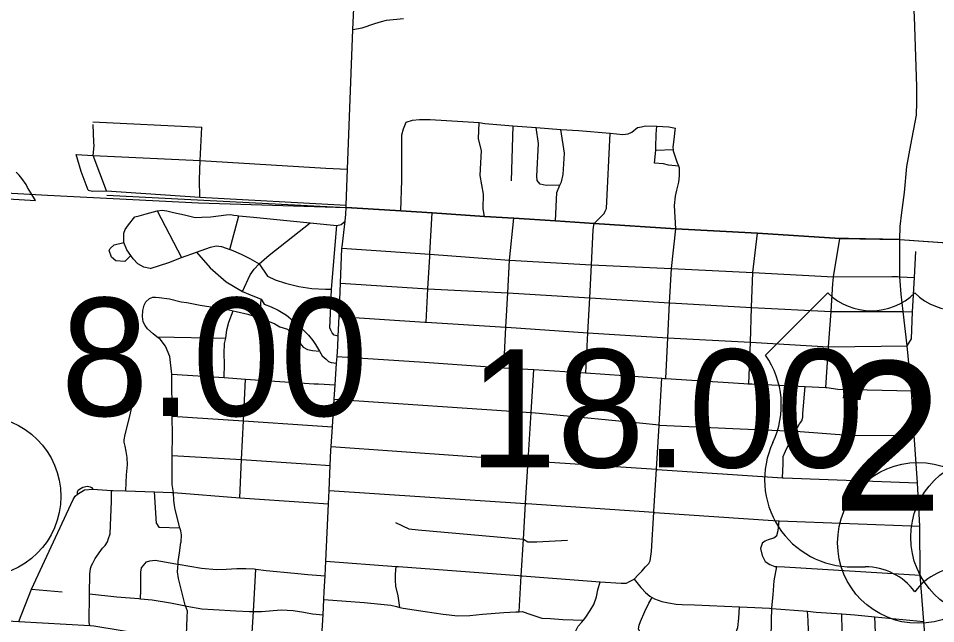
# Model space of a CAD drawing. Extents: x 1729596 to 1934326, y 644115 to 911751.
# Drawn here: x 1820031 to 1828580, y 747751 to 753392 of the extents above; entities that cross this region are included whole.
import ezdxf

# ---------------------------------------------------------------- set-up
doc = ezdxf.new("R2010")
doc.units = 0
for name, color, linetype in [('Default', 7, 'Continuous'), ('GM_X_City_Street', 7, 'Continuous'), ('GM_X_Corporation', 7, 'Continuous'), ('GM_X_Township', 7, 'Continuous'), ('GM_X_US_Route', 7, 'Continuous'), ('GM_X_US_Shield', 7, 'Continuous')]:
    doc.layers.add(name, color=color, linetype=linetype)

msp = doc.modelspace()

# ---------------------------------------------------------------- linework, layer by layer
at = {"layer": 'Default'}
for centre in [(1819676.1, 748937.2), (1829097.9, 748555.3), (1828416.6, 748503.7)]:
    msp.add_circle(centre, 750, dxfattribs=at)
at = {"layer": 'GM_X_City_Street'}
for points in [[(1828245.2, 751332.1), (1828250.9, 751451.2), (1828264.1, 751583.1), (1828289.8, 751768.7), (1828312.4, 752011.4), (1828350.3, 752213.5), (1828400.9, 752489.7), (1828406.1, 752609.9), (1828405.5, 752758.3), (1828383.5, 753407.9), (1828345.7, 754077.8), (1828312.7, 754829.7), (1828297.7, 755150.7), (1828274.3, 755653.8), (1828268.5, 755728.8), (1828242.1, 756072.3)], [(1823149.3, 753288.6), (1823234.4, 753304.8), (1823352.6, 753344.2), (1823414.7, 753362), (1823415.6, 753362.2)], [(1823415.6, 753362.2), (1823463, 753375.8), (1823620.6, 753391.5)], [(1820724.4, 752428.4), (1821742.1, 752377.8)], [(1820734.3, 752236.9), (1820726.8, 752402.4)], [(1821721.4, 751726.2), (1821719.1, 751887.3), (1821726, 752066.9), (1821742.1, 752377.8)], [(1823596.5, 751597), (1823604.7, 751884.3), (1823604.8, 752306.7), (1823619.5, 752363.2), (1823644.1, 752424.5), (1823702.9, 752444.2)], [(1823702.9, 752444.2), (1823771.1, 752450.7), (1823791.8, 752450.7)], [(1823791.8, 752450.7), (1823793, 752450.7), (1823867.5, 752450.7), (1824325.9, 752420.3)], [(1824375.7, 751546.8), (1824361.7, 751618), (1824365.1, 751752.3), (1824334.9, 751927), (1824347.3, 752159.5), (1824320.4, 752268), (1824325.9, 752420.3)], [(1824325.9, 752420.3), (1824379.9, 752411.8), (1824640.1, 752391.2), (1824855.7, 752375.1), (1825087.9, 752357.7), (1825250.3, 752345.6)], [(1824640.1, 752391.2), (1824624.2, 751876.7)], [(1825076.7, 751837.3), (1824951.7, 751835.9), (1824893.2, 751848.2), (1824867.4, 751882.1), (1824862, 751921.5), (1824879.7, 752227.3), (1824855.7, 752375.1)], [(1825250.3, 752345.6), (1825545.8, 752323.5), (1825663.7, 752309.7), (1825713.8, 752317.3), (1825747.9, 752331), (1825802.4, 752374.6), (1825838.5, 752380.3), (1825874.6, 752390), (1825980.6, 752386.1), (1826094.7, 752382), (1826154.6, 752369.4)], [(1826185.3, 752015.6), (1826089.6, 752023.4), (1826043.5, 752035.3), (1825961.4, 752043), (1825971.1, 752165.2), (1825973, 752189.4), (1825976.7, 752313.8), (1825980.6, 752386.1)], [(1826066, 750035.3), (1826084.9, 750413.2), (1826101.1, 750740), (1826117.1, 751060.5), (1826159.6, 751431.9), (1826147.2, 751649.6), (1826154.1, 751733.8), (1826168.6, 751789.8), (1826187.4, 751865.8), (1826194, 751923.9), (1826192.8, 751996.1), (1826185.3, 752015.6), (1826171.3, 752052.4), (1826138.4, 752155), (1826136.7, 752170.5), (1826134.7, 752189.1), (1826145.8, 752291.3), (1826152.4, 752351.3), (1826154.6, 752369.4)], [(1825038.6, 751504.1), (1825050.8, 751768), (1825076.7, 751837.3), (1825094.3, 751868.5), (1825107.9, 751937.8), (1825121.5, 752134.9), (1825087.9, 752357.7)], [(1825394.1, 751466), (1825396, 751481.1), (1825490, 751573.5), (1825500.2, 751595.4), (1825512.5, 751619.4), (1825545.8, 752323.5)], [(1820851, 751783.7), (1820729, 752113), (1820735.9, 752203.2), (1820734.3, 752236.9)], [(1820682.9, 751790.6), (1820653, 751866.6), (1820616.1, 751965.6), (1820570.1, 752124.5)], [(1820570.1, 752124.5), (1820729, 752113), (1821726, 752066.9), (1822895.9, 751996.4), (1823099.1, 751987.9)], [(1825971.1, 752165.2), (1826136.7, 752170.5)], [(1820682.9, 751790.6), (1820722, 751781.4), (1820851, 751783.7), (1821721.4, 751726.2), (1823085.9, 751652.1)], [(1820855.1, 751745.4), (1823087.4, 751629.8)], [(1821115.2, 751542.1), (1821156.2, 751552.4), (1821222.5, 751569.2), (1821326.1, 751597.2), (1821370, 751603.7), (1821413.9, 751598.2), (1821478.2, 751584), (1821579.2, 751559.8), (1821678.5, 751537.4), (1821742.4, 751538.3), (1821824.4, 751542.6), (1821967.8, 751559.8), (1822006.7, 751563.3), (1822040.3, 751559), (1822070.7, 751554.2)], [(1822854.5, 747537.2), (1822870.6, 747834.2), (1822878.2, 747975.4), (1822882.1, 748049), (1822889, 748194.9), (1822895.5, 748333.7), (1822920.5, 748866.4), (1822926.5, 748992.8), (1822937.4, 749225.2), (1822944.1, 749367.6), (1822946.3, 749401.3), (1822958.4, 749585.4), (1822975.4, 749842.6), (1822984.2, 749976.7), (1822997.5, 750178.6), (1823001.6, 750239.7), (1823007.9, 750335.4), (1823011.9, 750429.5), (1823019.7, 750612.3), (1823033, 750922.7), (1823046.9, 751249.4), (1823047.5, 751261.3), (1823077, 751502.1), (1823082.2, 751566), (1823087.4, 751629.8)], [(1821260.8, 751059.4), (1821199.2, 751072.5), (1821145, 751104.2), (1821100.2, 751150.9), (1821079.7, 751180.8), (1821040.5, 751234.9), (1821014.3, 751304), (1821015.3, 751389), (1821025.5, 751423.6), (1821058.2, 751469.3), (1821115.2, 751542.1)], [(1821326.1, 751597.2), (1821550.2, 751164)], [(1822002.1, 751238.7), (1822084.3, 751552.1)], [(1822070.7, 751554.2), (1822084.3, 751552.1), (1822223.4, 751538.3)], [(1822223.4, 751538.3), (1822750.5, 751485.9), (1822999.8, 751462.1), (1823038.4, 751469.6), (1823077, 751502.1)], [(1823866.4, 751203), (1823886.7, 751578.3)], [(1824554.6, 750134.5), (1824575.5, 750513.5), (1824593.1, 750833.9), (1824609.9, 751138.3), (1824647.7, 751529.3)], [(1822118.7, 750848), (1822192.6, 751003.4), (1822230, 751053.8), (1822274.8, 751104.2), (1822368.1, 751184.6), (1822750.5, 751485.9)], [(1823011.9, 750429.5), (1822974.7, 750439.8), (1822957, 750462), (1822943.2, 750486.2), (1822935.4, 750508.3), (1822943.5, 750708.8), (1822950, 750867.1), (1822999.8, 751462.1)], [(1825320.8, 750087), (1825339.8, 750462), (1825356.3, 750786.9), (1825371.9, 751095.4), (1825388.3, 751420), (1825394.1, 751466)], [(1826838.9, 749986.7), (1826853.4, 750374.1), (1826865.5, 750696.6), (1826877.8, 751023.3), (1826920.5, 751391.6)], [(1821079.7, 751180.8), (1821023.7, 751124.8), (1820939.6, 751132.3), (1820900.4, 751167.7), (1820876.1, 751227.5), (1820885.1, 751248.8), (1820924.7, 751281.6), (1821014.3, 751304)], [(1821260.8, 751059.4), (1821432.6, 751117.3), (1821550.2, 751164), (1821691, 751212.4), (1821821, 751261.1), (1821875.2, 751272.3), (1821923.7, 751264.8), (1821966.7, 751249.9), (1822002.1, 751238.7), (1822014.2, 751233.6)], [(1827624.5, 750947.3), (1827627.1, 750984.5), (1827686.9, 751341.7)], [(1828245.2, 751332.1), (1828858.9, 751289.1)], [(1821691, 751212.4), (1821817.3, 751066.9), (1821966.7, 750936.2), (1822118.7, 750848), (1822177.7, 750820.4), (1822293.4, 750775.6), (1822323.3, 750728.5), (1822387.1, 750703.9), (1822452.8, 750671.2), (1822530.4, 750626.4), (1822587.9, 750577.7), (1822637.4, 750529.1), (1822679.1, 750494.7), (1822734.6, 750440), (1822774.1, 750389.5), (1822799.7, 750351.2), (1822829.3, 750306.8), (1822837.8, 750291.9), (1822862.7, 750248.4), (1822898.4, 750216), (1822922.2, 750193.7), (1822946.1, 750185.4), (1822997.5, 750178.6)], [(1822014.2, 751233.6), (1822108.6, 751193.9), (1822187, 751152.8), (1822274.8, 751104.2), (1822354, 750990.9), (1822425.7, 750954.1), (1822521.4, 750923.2), (1822645.2, 750894), (1822767.1, 750874.8), (1822893.1, 750867.6), (1822950, 750867.1)], [(1823046.9, 751249.4), (1823865.9, 751193.7), (1824604.9, 751138.6), (1824609.9, 751138.3), (1825371.9, 751095.4), (1826117.1, 751060.5), (1826877.8, 751023.3), (1827627.1, 750984.5), (1827629.3, 750984.3), (1828170.5, 750986.8), (1828225.6, 750984.8)], [(1823830.5, 750559.7), (1823847.9, 750870.9), (1823864.8, 751172.7), (1823865.9, 751193.7), (1823866.4, 751203)], [(1828316, 750339.3), (1828355.7, 750405.8), (1828364.4, 750655.7), (1828382.8, 750977), (1828394.6, 751219)], [(1823033, 750922.7), (1823847.9, 750870.9), (1824593.1, 750833.9), (1824593.8, 750833.9), (1825356.3, 750786.9), (1825359.8, 750786.7), (1826101.1, 750740), (1826105.8, 750739.7), (1826865.5, 750696.6), (1827605, 750659.9), (1827607.9, 750659.7), (1828277.7, 750659.9), (1828364.4, 750655.7)], [(1827556.8, 749950.8), (1827582.6, 750331.2), (1827605, 750659.9), (1827622.7, 750920.5), (1827624.5, 750947.3)], [(1828225.6, 750984.8), (1828247.7, 750984), (1828382.8, 750977)], [(1821476.1, 748972), (1821465.5, 749048.3), (1821463.5, 749244.8), (1821464.3, 749319), (1821466.2, 749503.5), (1821464.9, 749685.8), (1821462, 750074.9), (1821443.7, 750241.4), (1821402.7, 750336.1), (1821351.3, 750400.7), (1821320.3, 750425.5), (1821287.8, 750451.4), (1821234.3, 750500), (1821212.5, 750528.3), (1821192.9, 750562.6), (1821187.4, 750612.7), (1821190, 750670.8), (1821202.5, 750718.9), (1821218.8, 750748.8), (1821253.1, 750780.6), (1821285.3, 750794.3)], [(1821285.3, 750794.3), (1821309.3, 750794), (1821343.3, 750789.7), (1821439.2, 750778.8), (1821547, 750751.7), (1821601, 750743.2), (1821724.8, 750720.1), (1821864.7, 750698.7), (1821978.6, 750679.6), (1822031.7, 750666.1), (1822060.4, 750658.8), (1822170.2, 750635.7), (1822268, 750602.7), (1822280.7, 750598.6), (1822331.8, 750582.1), (1822421.5, 750545.2), (1822469.2, 750518.7), (1822539, 750494), (1822584.6, 750451.5), (1822622.1, 750403), (1822657.7, 750360.5), (1822685.4, 750328.2), (1822725.2, 750305.8), (1822773.1, 750295.3), (1822837.8, 750291.9)], [(1822280.7, 750598.6), (1822293.4, 750775.6)], [(1821947.9, 750045.5), (1821951.3, 750168.6), (1821948.3, 750268.9), (1821951.3, 750361.1), (1821964.1, 750411.4), (1821972.6, 750489.2), (1821991.3, 750559.2), (1822031.7, 750666.1)], [(1823019.7, 750612.3), (1823820.5, 750560.3), (1823830.5, 750559.7), (1824575.5, 750513.5), (1824580.5, 750513.2), (1825339.8, 750462), (1826084.9, 750413.2), (1826853.4, 750374.1), (1827582.6, 750331.2), (1827584.5, 750331.1), (1828316, 750339.3)], [(1821320.3, 750425.5), (1821964.1, 750411.4)], [(1823001.6, 750239.7), (1823814.7, 750187.4), (1824554.6, 750134.5), (1824834.7, 750118), (1825316.6, 750087.3), (1825320.8, 750087), (1826028.7, 750037.8), (1826046.5, 750036.5), (1826066, 750035.3), (1826792.2, 749989.5), (1826828.5, 749987.2), (1826838.9, 749986.7), (1826867.7, 749985.2)], [(1821462, 750074.9), (1821947.9, 750045.5), (1822147.9, 750030.5), (1822786.8, 749986.6), (1822826.6, 749984.6)], [(1824697.7, 747861.4), (1824718, 748196.3), (1824738.8, 748538.9), (1824759, 748871.1), (1824783.2, 749269.8), (1824810.5, 749719.5), (1824834.7, 750118)], [(1822094.6, 748923.9), (1822111.8, 749281), (1822129.2, 749641.1), (1822147.9, 750030.5)], [(1822826.6, 749984.6), (1822826.7, 749984.6), (1822984.2, 749976.7)], [(1825769.1, 748166.3), (1825807.6, 748204.3), (1825842, 748240), (1825876.4, 748279.8), (1825906.8, 748311.6), (1825919, 748335.6), (1825931.9, 748421.7), (1825953.2, 748788.5), (1825953.8, 748798.3), (1825977.4, 749189.1), (1826002, 749597.8), (1826002.3, 749602.4), (1826028.7, 750037.8)], [(1826867.7, 749985.2), (1827363, 749960.5), (1827556.8, 749950.8), (1827566.6, 749950.3), (1827668.5, 749935.3), (1828355.3, 749919.8)], [(1827276.8, 749546.1), (1827284.4, 749560), (1827294.1, 749579.5), (1827311, 749613.8), (1827333.3, 749641.7), (1827341.6, 749675.7), (1827342, 749709.8), (1827363, 749960.5)], [(1822975.4, 749842.6), (1824810.5, 749719.5), (1824816.5, 749719.1), (1824984.4, 749703.5), (1825820.1, 749621.6), (1826002.3, 749602.4), (1826008, 749601.8), (1826758.2, 749566.8), (1827276.8, 749546.1), (1827808.2, 749505), (1828380, 749508)], [(1821032.1, 748988), (1821039.8, 749137.3), (1821047.6, 749229.5), (1821043.4, 749299.7), (1821035.2, 749353.8), (1821025.1, 749405.9), (1821017, 749442), (1821016.9, 749464), (1821026.8, 749512.2), (1821054.6, 749622.5), (1821076.3, 749712.9), (1821088.2, 749769)], [(1821464.9, 749685.8), (1822129.2, 749641.1), (1822772.1, 749597.9), (1822958.4, 749585.4)], [(1827153.4, 749109.1), (1827159, 749240.3), (1827157.8, 749308.5), (1827182.3, 749358.4), (1827225.2, 749448.2), (1827255.9, 749508.1), (1827276.8, 749546.1)], [(1822946.3, 749401.3), (1824783.2, 749269.8), (1824794.1, 749269), (1825977.4, 749189.1), (1825985, 749188.5), (1827153.4, 749109.1), (1827163.7, 749108.4), (1828409.6, 749063.4)], [(1821464.3, 749319), (1822111.8, 749281), (1822760.3, 749237.2), (1822937.4, 749225.2)], [(1820033.7, 747770.3), (1820152.3, 748071.7), (1820541.6, 748907.9), (1820561.7, 748939.9), (1820581.7, 748957.9), (1820646.2, 748998.6)], [(1820581.7, 748957.9), (1820582.4, 748978.1), (1820589, 748993.4), (1820599.9, 749003.4), (1820632.3, 749022.3), (1820675.6, 749031.9), (1820687.7, 749029.8), (1820701.5, 749026.2), (1820713, 749018.4), (1820726.2, 749004.4)], [(1820646.2, 748998.6), (1820726.2, 749004.4), (1820900, 748992.9), (1820912.2, 748992.1), (1821032.1, 748988), (1821298.2, 748978.8), (1821462.2, 748973.1), (1821476.1, 748972), (1822094.6, 748923.9), (1822737.7, 748879.1), (1822920.5, 748866.4)], [(1820695.6, 747732.8), (1820690.5, 747759.9), (1820694.8, 748027.9), (1820697.8, 748210.8), (1820704, 748264.9), (1820712.1, 748293), (1820724.1, 748315), (1820746.3, 748359), (1820814.6, 748453.1), (1820838.6, 748479.1), (1820860.8, 748513.2), (1820870.8, 748545.2), (1820885, 748589.3), (1820889.2, 748665.4), (1820897.9, 748891.9), (1820900, 748992.9)], [(1821318.3, 748683.2), (1821298.2, 748978.8)], [(1821546.5, 748506.4), (1821547.2, 748511.2), (1821551.4, 748577.3), (1821545.5, 748615.4), (1821536, 748644.3), (1821492, 748815.9), (1821486.1, 748852), (1821480.2, 748898.1), (1821476.1, 748972)], [(1822926.5, 748992.8), (1824759, 748871.1), (1824769.6, 748870.4), (1825953.2, 748788.5), (1825960.4, 748788), (1827113.2, 748710.4), (1827121.5, 748709.8), (1828433.6, 748659.6)], [(1823547.2, 748692.3), (1823668.7, 748633), (1823756.7, 748626.2), (1824738.8, 748538.9)], [(1826965.2, 748507.3), (1826991.3, 748523.3), (1827021.4, 748535.2), (1827073.4, 748551.2), (1827099.6, 748573.2), (1827111.7, 748619.3), (1827121.5, 748709.8)], [(1821318.3, 748683.2), (1821341.4, 748649.8), (1821536, 748644.3)], [(1824738.8, 748538.9), (1824780.1, 748512.5), (1824862.2, 748513.7), (1825148.5, 748529.1)], [(1821597.4, 747625.4), (1821598.9, 747645.4), (1821603.3, 747811.7), (1821607.4, 747865.8), (1821587.7, 747916.5), (1821585.6, 747921.9), (1821522.2, 748170.6), (1821514.4, 748232.7), (1821516.5, 748274.8), (1821518.8, 748305.3), (1821520.7, 748330.9), (1821532.9, 748411), (1821546.5, 748506.4)], [(1826965.2, 748507.3), (1826947.1, 748451.2), (1826964.9, 748385.1), (1826992.8, 748328.9), (1827034.7, 748302.8), (1827082.7, 748284.7), (1827100.6, 748283.8), (1827172.8, 748280.5), (1828435.7, 748204.1)], [(1821168.4, 747983.4), (1821171.7, 748065), (1821172.1, 748231.3), (1821178.2, 748269.4), (1821226.4, 748325.4)], [(1821226.4, 748325.4), (1821256.5, 748337.4), (1821304.6, 748343.3), (1821498.6, 748308.9), (1821518.8, 748305.3), (1821738.7, 748266.4), (1821876.7, 748254), (1821968.8, 748257.9), (1822066.9, 748263.7), (1822151, 748265.6), (1822229, 748261.4), (1822244.5, 748259.4), (1822339, 748247.2), (1822605.2, 748220.6), (1822727.5, 748209.6), (1822889, 748194.9)], [(1822895.5, 748333.7), (1823553.6, 748284.1), (1823564.4, 748283.2), (1823574.4, 748282.5)], [(1823585.9, 747902.4), (1823569.3, 748008.5), (1823547.5, 748098.7), (1823545.7, 748154.8), (1823545.9, 748212.9), (1823553.6, 748284.1)], [(1823574.4, 748282.5), (1824696.4, 748197.9), (1824718, 748196.3), (1824723.4, 748195.9)], [(1827105.6, 746611.8), (1827114.5, 746747.6), (1827118.8, 746839.8), (1827113, 746932), (1827109.6, 746965.1), (1827105.2, 747008.2), (1827077.6, 747176.5), (1827062, 747300.8), (1827061.4, 747307.1), (1827050.3, 747427), (1827046.8, 747605.4), (1827049.3, 747783.7), (1827053.4, 747892.2), (1827053.6, 747897.9), (1827066, 748018.2), (1827076.3, 748150.4), (1827100.6, 748283.8)], [(1822208.2, 747619.8), (1822208.2, 747619.8), (1822222.1, 747864.7), (1822244.5, 748259.4)], [(1824723.4, 748195.9), (1824727.2, 748195.6), (1825454.5, 748141.2), (1825648.2, 748126.7), (1825698.2, 748127.6), (1825720.5, 748141.2), (1825769.1, 748166.3)], [(1825131.9, 747092.6), (1825172.2, 747196), (1825189.5, 747456.5), (1825195.7, 747550.4), (1825209.6, 747640.3), (1825226.6, 747684.1), (1825247.5, 747725.8), (1825282.3, 747765.2), (1825297.9, 747784.1), (1825321.3, 747812.5), (1825360.6, 747871.9), (1825395.9, 747929.3), (1825419.4, 748001), (1825432.8, 748066.9), (1825454.5, 748141.2)], [(1825769.1, 748166.3), (1825833.2, 748086.5), (1825837.2, 748080.5), (1825877.1, 748040.4), (1825915.1, 748008.2), (1825939.2, 747994.5), (1825961, 747982.1), (1826027, 747957.9), (1826091, 747943.8), (1826161, 747931.6), (1826219.1, 747929.5), (1826333.2, 747927.3), (1826751.3, 747907.1), (1826893.5, 747900.2), (1827031.6, 747894), (1827053.4, 747892.2), (1827385.5, 747865.7), (1827467.8, 747859.1), (1827704.4, 747841.5), (1827826, 747832.4), (1828014.3, 747814.2), (1828469.8, 747770)], [(1820152.3, 748071.7), (1820439.1, 748048.3)], [(1820694.8, 748027.9), (1820949.3, 748001.3), (1821153.4, 747984.9), (1821168.4, 747983.4), (1821277.5, 747972.6), (1821449.6, 747946.2), (1821587.7, 747916.5), (1821599.6, 747913.9), (1821741.6, 747889.6), (1821849.7, 747883.4), (1822057.8, 747869), (1822183.9, 747864.7), (1822222.1, 747864.7), (1822298, 747864.5), (1822480.1, 747878.2), (1822592.2, 747874), (1822690.3, 747857.8), (1822706.3, 747855), (1822772.3, 747843.6), (1822870.6, 747834.2)], [(1822878.2, 747975.4), (1823255.3, 747948.9), (1823500.9, 747921.8), (1823554.6, 747909.5)], [(1825830, 747661.7), (1825812.2, 747703.8), (1825818.3, 747735.8), (1825828.4, 747771.9), (1825868.7, 747864), (1825906.9, 747942.1), (1825939.2, 747994.5)], [(1823554.6, 747909.5), (1823563.8, 747907.4), (1823585.9, 747902.4), (1823616.4, 747895.4), (1823821.8, 747865.1), (1823991.3, 747837.6), (1824127.1, 747824.8), (1824237.2, 747826.6), (1824357.5, 747838.2), (1824555.9, 747854.2), (1824666.1, 747860), (1824697.7, 747861.4), (1824726.1, 747862.7), (1824807.6, 747835), (1824910.9, 747802.8), (1824990.9, 747799.2), (1825106.8, 747790.8), (1825297.9, 747784.1)], [(1825830, 747661.7), (1825864, 747633.6), (1825918, 747615.4), (1826046.1, 747609.2), (1826552.5, 747614.3), (1826618.5, 747616.2), (1826676.6, 747624.1), (1826700.7, 747646.1), (1826720.8, 747674.1), (1826736.9, 747716.2), (1826747.1, 747800.3), (1826751.3, 747907.1)], [(1827407.9, 746593.2), (1827426.6, 746681), (1827438.7, 746733), (1827446.8, 746771.1), (1827452.9, 746813.1), (1827443.4, 746959.4), (1827429.8, 747145.8), (1827420.2, 747294.1), (1827399, 747584.7), (1827391.6, 747779.1), (1827385.5, 747865.7)], [(1827712, 746574), (1827716.7, 746640.3), (1827725, 746748.5), (1827731.3, 746854.7), (1827725.7, 747033.1), (1827724.1, 747167.3), (1827714.7, 747361.7), (1827711.1, 747540.1), (1827707.5, 747680.4), (1827704.4, 747841.5)], [(1819930.7, 747775.6), (1820033.7, 747770.3), (1820695.6, 747732.8), (1820733, 747730), (1821224.3, 747650.5), (1821240, 747649.4), (1821597.4, 747625.4), (1821847, 747608.6), (1822206.2, 747584.1), (1822519.8, 747562.7), (1822688, 747549.9), (1822788.3, 747542.2), (1822797.9, 747541.5)], [(1828074.2, 746551.1), (1828068.9, 746641.7), (1828058.2, 746862), (1828057.6, 746874.2), (1828043.6, 747190.8), (1828042.5, 747214.8), (1828026.6, 747499.1), (1828025.3, 747521.5), (1828014.3, 747814.2)]]:
    msp.add_lwpolyline(points, dxfattribs=at)
at = {"layer": 'GM_X_Corporation'}
msp.add_lwpolyline([(1818099.1, 751821.6), (1820190.3, 751695.3), (1820146.3, 751765.7), (1820115.7, 751814.8), (1820105.1, 751843), (1820062.8, 751899.4), (1820038.2, 751931.1), (1820010, 751959.3)], dxfattribs=at)
at = {"layer": 'GM_X_Township'}
msp.add_lwpolyline([(1816045.3, 751981.4), (1816323.6, 751961.5), (1817317.8, 751905), (1818022.5, 751886.2), (1818921, 751820.9), (1819681.9, 751779), (1819913.5, 751766.3), (1820302.9, 751744.8), (1821709.5, 751671.4), (1823087.4, 751629.8), (1823596.5, 751597), (1823886.7, 751578.3), (1824375.7, 751546.8), (1824647.7, 751529.3), (1825038.6, 751504.1), (1825396, 751481.1), (1826159.6, 751431.9), (1826920.5, 751391.6), (1827686.9, 751341.7), (1828245.2, 751332.1), (1828868.4, 751288.4)], dxfattribs=at)
at = {"layer": 'GM_X_US_Route'}
for points in [[(1823137.7, 751626.6), (1823087.4, 751629.8), (1823085.9, 751652.1), (1823099.1, 751987.9), (1823149.3, 753288.6), (1823158.8, 753484.2), (1823163.5, 753610.8), (1823184.7, 754175.7), (1823191.3, 754350.4), (1823207.3, 754779.2), (1823219.3, 755098.3), (1823223.8, 755218.7), (1823230.9, 755407.4), (1823231.6, 755427.3), (1823241.1, 755589.8), (1823263.5, 755971.7), (1823263.7, 755974.7)], [(1827768.3, 751340.3), (1827686.9, 751341.7), (1826920.5, 751391.6), (1826159.6, 751431.9), (1825396, 751481.1), (1825038.6, 751504.1), (1824647.7, 751529.3), (1824375.7, 751546.8), (1823886.7, 751578.3), (1823596.5, 751597), (1823137.7, 751626.6)], [(1828245.2, 751332.1), (1827768.3, 751340.3)], [(1828543.5, 746576.5), (1828527.4, 746859.3), (1828509.6, 747172.9), (1828491.3, 747494.6), (1828490.8, 747503.2), (1828469.8, 747770), (1828435.7, 748204.1), (1828434.8, 748215.7), (1828433.6, 748659.6), (1828409.6, 749063.4), (1828380, 749508), (1828355.3, 749919.8), (1828316, 750339.3), (1828277.7, 750659.9), (1828259.6, 750821.1), (1828247.7, 750984), (1828245.2, 751332.1)]]:
    msp.add_lwpolyline(points, dxfattribs=at)
at = {"layer": 'GM_X_US_Shield'}
for p, q in [((1827575.2, 750832.8), (1826995.1, 750252.7)), ((1827807.2, 748280.4), (1827923.2, 748280.4))]:
    msp.add_line(p, q, dxfattribs=at)
for centre, radius, start, end in [((1827981.2, 751247), 580.1, 225.573, 314.427), ((1828793.3, 751247), 580.1, 225.573, 314.427), ((1826329.8, 749786.9), 812.1, 334.54712, 35.00093), ((1827798.1, 749092.5), 812.1, 154.83192, 270.63826), ((1827923.2, 747700.4), 580.1, 36.8699, 90), ((1828851.3, 747700.4), 580.1, 90, 143.1301)]:
    msp.add_arc(centre, radius, start, end, dxfattribs=at)

# ---------------------------------------------------------------- texts
at = {"layer": 'Default'}
for s, p in [('8.00', (1820426.1, 749687.1)), ('18.00', (1824231.8, 749206.7))]:
    msp.add_text(s, height=1100, dxfattribs=at).set_placement(p)
at = {"layer": 'GM_X_US_Shield'}
msp.add_text('23', height=1392.19, dxfattribs=at).set_placement((1827612.4, 748802.5))

doc.saveas('drawing.dxf')
